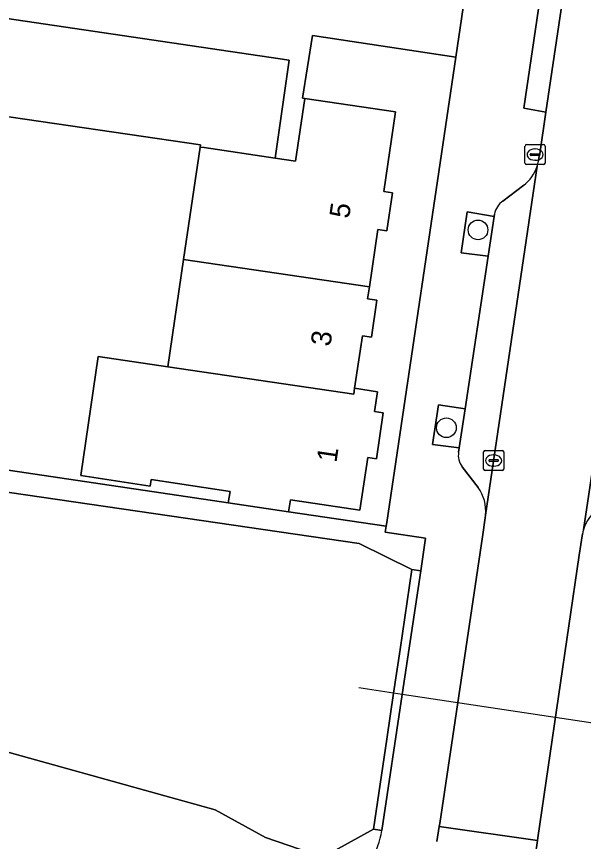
# Model space of a CAD drawing. Extents: x 164148 to 165261, y 382513 to 383432.
# Drawn here: x 164302.89 to 164331.12, y 382884.21 to 382925.26 of the extents above; entities that cross this region are included whole.
import ezdxf

# ---------------------------------------------------------------- set-up
doc = ezdxf.new("R2010")
doc.units = 0
for name, color, linetype in [('IMGEO_Boom', 7, 'Continuous'), ('IMGEO_Duiker', 7, 'Continuous'), ('IMGEO_Erf', 7, 'Continuous'), ('IMGEO_Greppel_droge_sloot', 7, 'Continuous'), ('IMGEO_Groenvoorziening', 7, 'Continuous'), ('IMGEO_Kolk', 7, 'Continuous'), ('IMGEO_Muur', 7, 'Continuous'), ('IMGEO_Pand', 7, 'Continuous'), ('IMGEO_Pand_nummerreeks', 7, 'Continuous'), ('IMGEO_Parkeervlak_open', 7, 'Continuous'), ('IMGEO_Rijbaan_lokaal_open', 7, 'Continuous'), ('IMGEO_Voetpad_open', 7, 'Continuous')]:
    doc.layers.add(name, color=color, linetype=linetype)

msp = doc.modelspace()

# ---------------------------------------------------------------- linework, layer by layer
at = {"layer": 'IMGEO_Boom'}
for centre in [(164325.866, 382914.64), (164324.291, 382904.795)]:
    msp.add_circle(centre, 0.489, dxfattribs=at)
at = {"layer": 'IMGEO_Duiker'}
msp.add_lwpolyline([(164334.758, 382889.62), (164332.994, 382889.886), (164332.58, 382889.948), (164322.093, 382891.527), (164321.662, 382891.592), (164319.928, 382891.853)], dxfattribs=at)
at = {"layer": 'IMGEO_Erf'}
for points in [[(164324.759, 382923.231), (164317.624, 382924.319), (164317.135, 382921.192), (164317.243, 382921.176), (164321.756, 382920.51), (164321.17, 382916.551), (164321.608, 382916.486), (164321.333, 382914.593), (164320.883, 382914.657), (164320.459, 382911.807), (164320.37, 382911.207), (164320.825, 382911.14), (164320.561, 382909.298), (164320.111, 382909.365), (164319.724, 382906.761), (164320.861, 382906.592), (164320.713, 382905.598), (164321.151, 382905.54), (164320.813, 382903.248), (164320.373, 382903.31), (164319.983, 382900.692), (164316.523, 382901.206), (164316.433, 382900.618), (164321.295, 382899.905), (164321.32, 382900.074)], [(164311.208, 382913.175), (164312.03, 382918.763), (164312.046, 382918.869), (164301.137, 382920.472), (164299.469, 382920.718), (164290.906, 382921.976), (164290.895, 382921.902), (164290.064, 382916.301), (164289.272, 382910.96), (164289.017, 382909.243), (164288.433, 382905.376), (164282.11, 382906.314), (164282.019, 382905.72), (164313.431, 382901.058), (164313.525, 382901.632), (164309.597, 382902.229), (164309.547, 382901.891), (164306.085, 382902.417), (164306.957, 382908.345), (164310.422, 382907.833)]]:
    msp.add_lwpolyline(points, close=True, dxfattribs=at)
at = {"layer": 'IMGEO_Greppel_droge_sloot'}
msp.add_lwpolyline([(164322.576, 382897.741), (164319.951, 382899.035), (164273.404, 382905.823), (164272.384, 382905.231), (164271.474, 382899.069), (164270.473, 382892.294), (164272.677, 382892.051), (164279.942, 382890.457), (164282.11, 382888.183), (164287.223, 382887.472), (164291.315, 382890.454), (164298.989, 382889.623), (164312.776, 382885.789), (164315.288, 382884.411), (164318.145, 382883.434), (164320.656, 382884.826), (164321.322, 382889.307), (164321.662, 382891.592), (164321.984, 382893.755)], close=True, dxfattribs=at)
at = {"layer": 'IMGEO_Groenvoorziening'}
for points in [[(164326.668, 382915.312), (164325.322, 382915.543), (164325.021, 382913.498), (164326.37, 382913.331)], [(164282.019, 382905.72), (164279.041, 382906.142), (164274.138, 382906.837), (164274.157, 382906.967), (164272.253, 382907.25), (164271.959, 382905.274), (164272.384, 382905.231), (164273.404, 382905.823), (164319.951, 382899.035), (164322.576, 382897.741), (164323.02, 382897.674), (164323.248, 382899.3), (164321.25, 382899.601), (164321.295, 382899.905), (164316.433, 382900.618), (164313.431, 382901.058)], [(164325.225, 382905.73), (164323.895, 382905.945), (164323.599, 382903.957), (164324.933, 382903.792)]]:
    msp.add_lwpolyline(points, close=True, dxfattribs=at)
msp.add_lwpolyline([(164321.073, 382884.763), (164320.656, 382884.826), (164318.145, 382883.434), (164315.288, 382884.411), (164312.776, 382885.789), (164298.989, 382889.623), (164291.315, 382890.454), (164287.223, 382887.472), (164282.11, 382888.183), (164279.942, 382890.457), (164272.677, 382892.051), (164270.473, 382892.294)], dxfattribs=at)
msp.add_arc((164317.14, 382885.343), 3.975, 259.5869, 351.6165, dxfattribs=at)
at = {"layer": 'IMGEO_Kolk'}
for p, q in [((164328.205, 382917.963), (164328.205, 382918.815)), ((164328.28, 382918.889), (164329.132, 382918.889)), ((164329.206, 382918.815), (164329.206, 382917.963)), ((164328.464, 382918.383), (164328.464, 382918.395)), ((164328.507, 382918.432), (164328.905, 382918.432)), ((164328.693, 382918.669), (164328.718, 382918.669)), ((164328.948, 382918.395), (164328.948, 382918.383)), ((164328.902, 382918.346), (164328.504, 382918.346)), ((164328.716, 382918.109), (164328.691, 382918.109)), ((164329.132, 382917.889), (164328.28, 382917.889)), ((164326.218, 382903.666), (164327.07, 382903.666)), ((164326.143, 382902.74), (164326.143, 382903.592)), ((164326.445, 382903.209), (164326.843, 382903.209)), ((164326.631, 382903.446), (164326.656, 382903.446)), ((164327.144, 382903.592), (164327.144, 382902.74)), ((164326.402, 382903.16), (164326.402, 382903.172)), ((164326.84, 382903.123), (164326.442, 382903.123)), ((164326.654, 382902.886), (164326.629, 382902.886)), ((164326.886, 382903.172), (164326.886, 382903.16)), ((164327.07, 382902.666), (164326.218, 382902.666))]:
    msp.add_line(p, q, dxfattribs=at)
for points in [[(164328.205, 382917.963), (164328.205, 382918.815)], [(164328.28, 382918.889), (164329.132, 382918.889)], [(164329.206, 382918.815), (164329.206, 382917.963)], [(164329.132, 382917.889), (164328.28, 382917.889)], [(164326.218, 382903.666), (164327.07, 382903.666)], [(164326.143, 382902.74), (164326.143, 382903.592)], [(164327.144, 382903.592), (164327.144, 382902.74)], [(164327.07, 382902.666), (164326.218, 382902.666)]]:
    msp.add_lwpolyline(points, dxfattribs=at)
for centre, radius, start, end in [((164328.282, 382918.813), 0.0765, 91.552, 178.448), ((164328.282, 382918.813), 0.0765, 91.552, 178.448), ((164329.13, 382918.813), 0.0765, 1.552, 88.448), ((164329.13, 382918.813), 0.0765, 1.552, 88.448), ((164328.504, 382918.392), 0.0403, 85.8775, 175.7526), ((164328.909, 382918.394), 0.0386, 1.7309, 96.639), ((164328.501, 382918.382), 0.0366, 178.938, 274.7102), ((164328.905, 382918.389), 0.043, 264.8664, 352.4533), ((164328.282, 382917.965), 0.0765, 181.552, 268.448), ((164328.282, 382917.965), 0.0765, 181.552, 268.448), ((164329.13, 382917.965), 0.0765, 271.552, 358.448), ((164329.13, 382917.965), 0.0765, 271.552, 358.448), ((164326.22, 382903.59), 0.0765, 91.552, 178.448), ((164326.22, 382903.59), 0.0765, 91.552, 178.448), ((164327.068, 382903.59), 0.0765, 1.552, 88.448), ((164327.068, 382903.59), 0.0765, 1.552, 88.448), ((164326.442, 382903.169), 0.0403, 85.8775, 175.7526), ((164326.847, 382903.171), 0.0386, 1.7309, 96.639), ((164326.439, 382903.159), 0.0366, 178.938, 274.7102), ((164326.843, 382903.166), 0.043, 264.8664, 352.4533), ((164326.22, 382902.742), 0.0765, 181.552, 268.448), ((164326.22, 382902.742), 0.0765, 181.552, 268.448), ((164327.068, 382902.742), 0.0765, 271.552, 358.448), ((164327.068, 382902.742), 0.0765, 271.552, 358.448)]:
    msp.add_arc(centre, radius, start, end, dxfattribs=at)
for centre, major_axis, ratio, start_param, end_param in [((164328.692, 382918.389), (-0.387, 0.002), 0.722429, 4.712389, 7.853982), ((164328.717, 382918.389), (-0.39, 0.002), 0.717154, 1.570796, 4.712389), ((164326.63, 382903.166), (-0.387, 0.002), 0.722429, 4.712389, 7.853982), ((164326.655, 382903.166), (-0.39, 0.002), 0.717154, 1.570796, 4.712389)]:
    msp.add_ellipse(centre, major_axis=major_axis, ratio=ratio, start_param=start_param, end_param=end_param, dxfattribs=at)
at = {"layer": 'IMGEO_Muur'}
msp.add_lwpolyline([(164322.093, 382891.527), (164323.02, 382897.674), (164322.576, 382897.741), (164321.984, 382893.755), (164321.662, 382891.592), (164321.322, 382889.307), (164320.656, 382884.826), (164321.073, 382884.763)], close=True, dxfattribs=at)
at = {"layer": 'IMGEO_Pand'}
for points in [[(164321.756, 382920.51), (164317.243, 382921.176), (164316.783, 382918.063), (164315.762, 382918.213), (164312.227, 382918.734), (164312.03, 382918.763), (164311.208, 382913.175), (164320.459, 382911.807), (164320.883, 382914.657), (164321.333, 382914.593), (164321.608, 382916.486), (164321.17, 382916.551)], [(164320.825, 382911.14), (164320.37, 382911.207), (164320.459, 382911.807), (164311.208, 382913.175), (164310.422, 382907.833), (164319.68, 382906.464), (164319.724, 382906.761), (164320.111, 382909.365), (164320.561, 382909.298)], [(164321.151, 382905.54), (164320.713, 382905.598), (164320.861, 382906.592), (164319.724, 382906.761), (164319.68, 382906.464), (164310.422, 382907.833), (164306.957, 382908.345), (164306.085, 382902.417), (164309.547, 382901.891), (164309.597, 382902.229), (164313.525, 382901.632), (164313.431, 382901.058), (164316.433, 382900.618), (164316.523, 382901.206), (164319.983, 382900.692), (164320.373, 382903.31), (164320.813, 382903.248)]]:
    msp.add_lwpolyline(points, close=True, dxfattribs=at)
at = {"layer": 'IMGEO_Parkeervlak_open'}
msp.add_lwpolyline([(164301.137, 382920.472), (164312.046, 382918.869), (164312.03, 382918.763), (164312.227, 382918.734), (164315.762, 382918.213), (164316.467, 382923.089), (164301.836, 382925.251)], close=True, dxfattribs=at)
for points in [[(164334.467, 382922.118), (164331.118, 382899.712)], [(164326.241, 382900.444), (164328.814, 382917.813)], [(164328.139, 382916.86), (164327.108, 382916.076)], [(164326.686, 382915.43), (164326.668, 382915.312), (164326.37, 382913.331), (164325.225, 382905.73), (164324.933, 382903.792), (164324.902, 382903.583)], [(164325.075, 382902.854), (164325.877, 382901.829)]]:
    msp.add_lwpolyline(points, dxfattribs=at)
for centre, radius, start, end in [((164326.932, 382918.431), 1.981, 307.5471, 341.8339), ((164327.644, 382915.265), 0.972, 123.4602, 170.2306), ((164325.781, 382903.406), 0.896, 168.6411, 218.0589), ((164324.167, 382900.639), 2.083, 354.6185, 34.8319), ((164333.19, 382899.102), 2.16, 127.2431, 163.6085)]:
    msp.add_arc(centre, radius, start, end, dxfattribs=at)
at = {"layer": 'IMGEO_Rijbaan_lokaal_open'}
for points in [[(164342.663, 383011.12), (164337.289, 382974.851), (164330.581, 382929.652), (164330.414, 382928.426), (164329.243, 382920.501), (164328.937, 382918.431), (164328.901, 382918.214)], [(164301.836, 382925.251), (164316.467, 382923.089), (164315.762, 382918.213), (164316.783, 382918.063), (164317.243, 382921.176), (164317.135, 382921.192), (164317.624, 382924.319), (164324.759, 382923.231), (164325.346, 382927.185), (164318.229, 382928.302), (164318.672, 382931.453), (164318.755, 382931.441), (164319.207, 382934.513), (164318.21, 382934.662), (164317.472, 382929.7), (164305.414, 382931.455), (164306.127, 382936.338), (164301.982, 382936.949)], [(164331.118, 382899.712), (164334.467, 382922.118), (164334.976, 382925.26)], [(164328.814, 382917.813), (164326.241, 382900.444), (164326.224, 382900.312), (164326.092, 382899.375), (164323.96, 382885.11), (164323.936, 382884.962), (164328.821, 382884.265), (164328.839, 382884.386), (164330.91, 382898.459), (164331.069, 382899.514)], [(164328.821, 382884.265), (164323.936, 382884.962), (164323.811, 382884.209)], [(164328.703, 382883.468), (164328.821, 382884.265)]]:
    msp.add_lwpolyline(points, dxfattribs=at)
for centre, radius, start, end in [((164326.957, 382918.426), 1.956, 341.7372, 353.7808), ((164332.985, 382899.145), 1.951, 163.104, 169.096)]:
    msp.add_arc(centre, radius, start, end, dxfattribs=at)
at = {"layer": 'IMGEO_Voetpad_open'}
for points in [[(164338.115, 383013.045), (164331.117, 382966.047), (164325.346, 382927.185), (164324.759, 382923.231), (164321.32, 382900.074), (164321.295, 382899.905), (164321.25, 382899.601), (164323.248, 382899.3), (164323.02, 382897.674), (164322.093, 382891.527), (164321.073, 382884.763)], [(164328.901, 382918.214), (164328.937, 382918.431), (164329.243, 382920.501), (164328.139, 382920.691), (164329.307, 382928.575), (164330.414, 382928.426), (164330.581, 382929.652)], [(164327.108, 382916.076), (164328.139, 382916.86)], [(164324.902, 382903.583), (164324.933, 382903.792), (164323.599, 382903.957), (164323.895, 382905.945), (164325.225, 382905.73), (164326.37, 382913.331), (164325.021, 382913.498), (164325.322, 382915.543), (164326.668, 382915.312), (164326.686, 382915.43)], [(164325.877, 382901.829), (164325.075, 382902.854)], [(164323.811, 382884.209), (164323.936, 382884.962), (164323.96, 382885.11), (164326.092, 382899.375), (164326.224, 382900.312), (164326.241, 382900.444)], [(164331.069, 382899.514), (164330.91, 382898.459), (164328.839, 382884.386), (164328.821, 382884.265), (164328.703, 382883.468)]]:
    msp.add_lwpolyline(points, dxfattribs=at)
msp.add_lwpolyline([(164330.414, 382928.426), (164329.307, 382928.575), (164328.139, 382920.691), (164329.243, 382920.501)], close=True, dxfattribs=at)
for centre, radius, start, end in [((164326.957, 382918.426), 1.956, 341.7372, 353.7808), ((164326.932, 382918.431), 1.981, 307.5471, 341.8339), ((164327.644, 382915.265), 0.972, 123.4602, 170.2306), ((164325.781, 382903.406), 0.896, 168.6411, 218.0589), ((164324.167, 382900.639), 2.083, 354.6185, 34.8319), ((164333.19, 382899.102), 2.16, 127.2431, 163.6085), ((164332.985, 382899.145), 1.951, 163.104, 169.096), ((164317.14, 382885.343), 3.975, 259.5869, 351.6165)]:
    msp.add_arc(centre, radius, start, end, dxfattribs=at)

# ---------------------------------------------------------------- texts
at = {"layer": 'IMGEO_Pand_nummerreeks'}
for s, rotation, p in [('5', 81.5434, (164319.444, 382915.177)), ('3', 81.5491, (164318.512, 382908.81)), ('1', 81.5262, (164318.815, 382903.033))]:
    msp.add_text(s, height=1, rotation=rotation, dxfattribs=at).set_placement(p)

doc.saveas('drawing.dxf')
